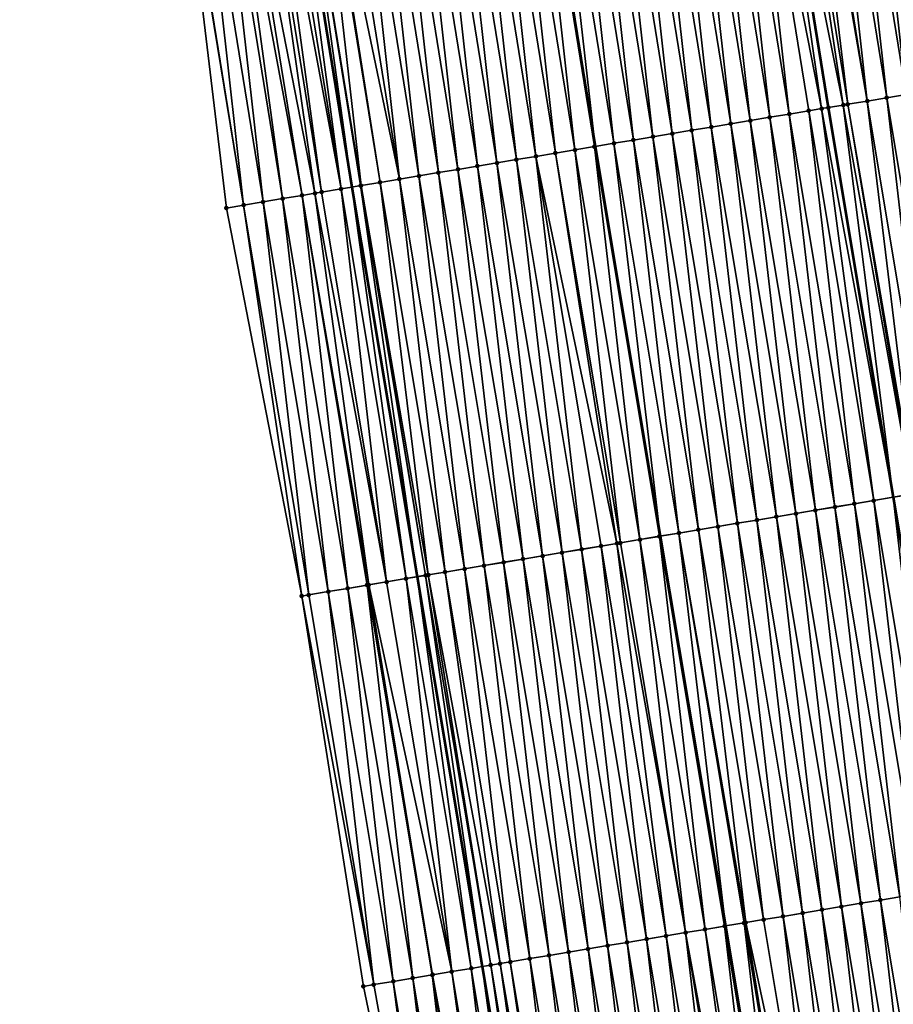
# Model space of a CAD drawing. Header units: feet. Extents: x 2007189 to 2022806, y 818621 to 837694.
# Tile 266 of 656: x 2011422 to 2011466, y 827306 to 827356. Entities that reach past the tile are written whole.
import ezdxf

# ---------------------------------------------------------------- set-up
doc = ezdxf.new("R2010")
doc.units = ezdxf.units.FT
doc.header["$MEASUREMENT"] = 0
for name, color, linetype, lineweight in [('EP_Travel Lane', 172, 'Continuous', 53), ('Road Shots', 141, 'Continuous', 100), ('Road X-Section', 40, 'Continuous', 13), ('STRIPING', 60, 'Continuous', 53)]:
    doc.layers.add(name, color=color, linetype=linetype, lineweight=lineweight)
doc.layers.add('I-77-MM17-21_SB-Surface-Border', color=7, linetype='Continuous')
doc.layers.add('I-77-MM17-21_SB-Surface-TIN', color=7, linetype='Continuous')

msp = doc.modelspace()

# ---------------------------------------------------------------- linework, layer by layer
at = {"layer": 'EP_Travel Lane'}
msp.add_polyline3d([(2011426.064, 827426.916, 310.794), (2011429.091, 827407.147, 310.802), (2011432.117, 827387.377, 310.828), (2011435.143, 827367.607, 310.851), (2011438.384, 827347.575, 310.855), (2011441.678, 827327.848, 310.845), (2011444.972, 827308.122, 310.868), (2011448.266, 827288.395, 310.946), (2011451.785, 827268.398, 311.017), (2011455.349, 827248.718, 311.053), (2011458.912, 827229.038, 311.106), (2011462.475, 827209.358, 311.148), (2011466.304, 827189.375, 311.196), (2011470.173, 827169.753, 311.222), (2011474.042, 827150.131, 311.281), (2011477.911, 827130.509, 311.393), (2011481.944, 827110.678, 311.453), (2011486.02, 827091.098, 311.535), (2011490.096, 827071.518, 311.642), (2011494.172, 827051.938, 311.763), (2011498.561, 827032.021, 311.834), (2011503.034, 827012.527, 311.925), (2011507.507, 826993.034, 312.024), (2011511.98, 826973.541, 312.131)], dxfattribs=at)
at = {"layer": 'I-77-MM17-21_SB-Surface-Border', "color": 3, "linetype": 'Continuous', "lineweight": -3}
msp.add_polyline3d([(2011508.502, 826972.753, 312.228), (2011503.139, 826992.045, 312.154), (2011499.054, 827011.626, 312.036), (2011494.003, 827030.988, 311.939), (2011490.004, 827051.071, 311.856), (2011485.577, 827070.578, 311.78), (2011481.447, 827090.147, 311.674), (2011478.28, 827109.916, 311.548), (2011474.77, 827129.89, 311.451), (2011470.246, 827149.383, 311.353), (2011466.741, 827169.077, 311.302), (2011463.038, 827188.732, 311.291), (2011457.694, 827208.493, 311.337), (2011454.198, 827228.185, 311.3), (2011450.314, 827247.807, 311.256), (2011447.416, 827267.607, 311.166), (2011443.058, 827287.525, 311.167), (2011438.967, 827307.119, 311.141), (2011435.842, 827326.874, 311.084), (2011432.027, 827346.514, 311.113), (2011429.61, 827366.757, 311.049), (2011426.783, 827386.558, 311.006), (2011425.4, 827406.58, 310.921), (2011421.567, 827426.226, 310.937)], dxfattribs=at)
at = {"layer": 'I-77-MM17-21_SB-Surface-TIN', "color": 128, "linetype": 'Continuous', "lineweight": -3}
for points in [[(2011468.409, 827352.588, 309.745), (2011466.215, 827372.379, 309.706), (2011465.226, 827372.227, 309.745)], [(2011465.45, 827352.094, 309.857), (2011463.249, 827371.924, 309.82), (2011462.261, 827371.772, 309.857)], [(2011466.436, 827352.259, 309.819), (2011464.238, 827372.076, 309.783), (2011463.249, 827371.924, 309.82)], [(2011465.45, 827352.094, 309.857), (2011466.436, 827352.259, 309.819), (2011463.249, 827371.924, 309.82)], [(2011467.423, 827352.424, 309.785), (2011465.226, 827372.227, 309.745), (2011464.238, 827372.076, 309.783)], [(2011466.436, 827352.259, 309.819), (2011467.423, 827352.424, 309.785), (2011464.238, 827372.076, 309.783)], [(2011467.423, 827352.424, 309.785), (2011468.409, 827352.588, 309.745), (2011465.226, 827372.227, 309.745)], [(2011462.153, 827351.544, 309.985), (2011459.296, 827371.317, 309.967), (2011458.307, 827371.165, 310)], [(2011463.25, 827351.727, 309.95), (2011460.284, 827371.468, 309.935), (2011459.296, 827371.317, 309.967)], [(2011463.25, 827351.727, 309.95), (2011459.296, 827371.317, 309.967), (2011462.491, 827351.6, 309.976)], [(2011462.153, 827351.544, 309.985), (2011462.491, 827351.6, 309.976), (2011459.296, 827371.317, 309.967)], [(2011463.477, 827351.765, 309.941), (2011461.089, 827371.592, 309.907), (2011460.284, 827371.468, 309.935)], [(2011463.25, 827351.727, 309.95), (2011463.477, 827351.765, 309.941), (2011460.284, 827371.468, 309.935)], [(2011464.464, 827351.93, 309.897), (2011461.273, 827371.62, 309.9), (2011461.089, 827371.592, 309.907)], [(2011463.477, 827351.765, 309.941), (2011464.464, 827351.93, 309.897), (2011461.089, 827371.592, 309.907)], [(2011464.464, 827351.93, 309.897), (2011462.261, 827371.772, 309.857), (2011461.273, 827371.62, 309.9)], [(2011464.464, 827351.93, 309.897), (2011465.45, 827352.094, 309.857), (2011462.261, 827371.772, 309.857)], [(2011458.546, 827350.942, 310.114), (2011456.33, 827370.861, 310.072), (2011455.342, 827370.709, 310.109)], [(2011459.532, 827351.106, 310.075), (2011457.319, 827371.013, 310.033), (2011456.33, 827370.861, 310.072)], [(2011458.546, 827350.942, 310.114), (2011459.532, 827351.106, 310.075), (2011456.33, 827370.861, 310.072)], [(2011460.518, 827351.271, 310.037), (2011458.307, 827371.165, 310), (2011457.319, 827371.013, 310.033)], [(2011459.532, 827351.106, 310.075), (2011460.518, 827351.271, 310.037), (2011457.319, 827371.013, 310.033)], [(2011460.518, 827351.271, 310.037), (2011461.505, 827351.436, 310.003), (2011458.307, 827371.165, 310)], [(2011461.505, 827351.436, 310.003), (2011462.153, 827351.544, 309.985), (2011458.307, 827371.165, 310)], [(2011455.587, 827350.447, 310.232), (2011453.365, 827370.406, 310.191), (2011452.377, 827370.254, 310.227)], [(2011456.573, 827350.612, 310.196), (2011454.354, 827370.558, 310.15), (2011453.365, 827370.406, 310.191)], [(2011455.587, 827350.447, 310.232), (2011456.573, 827350.612, 310.196), (2011453.365, 827370.406, 310.191)], [(2011457.559, 827350.777, 310.154), (2011455.342, 827370.709, 310.109), (2011454.354, 827370.558, 310.15)], [(2011456.573, 827350.612, 310.196), (2011457.559, 827350.777, 310.154), (2011454.354, 827370.558, 310.15)], [(2011457.559, 827350.777, 310.154), (2011458.546, 827350.942, 310.114), (2011455.342, 827370.709, 310.109)], [(2011451.641, 827349.789, 310.385), (2011449.412, 827369.799, 310.349), (2011448.423, 827369.647, 310.387)], [(2011452.627, 827349.953, 310.348), (2011450.4, 827369.95, 310.306), (2011449.412, 827369.799, 310.349)], [(2011451.641, 827349.789, 310.385), (2011452.627, 827349.953, 310.348), (2011449.412, 827369.799, 310.349)], [(2011453.614, 827350.118, 310.309), (2011451.388, 827370.102, 310.263), (2011450.4, 827369.95, 310.306)], [(2011452.627, 827349.953, 310.348), (2011453.614, 827350.118, 310.309), (2011450.4, 827369.95, 310.306)], [(2011454.6, 827350.283, 310.27), (2011452.377, 827370.254, 310.227), (2011451.388, 827370.102, 310.263)], [(2011453.614, 827350.118, 310.309), (2011454.6, 827350.283, 310.27), (2011451.388, 827370.102, 310.263)], [(2011454.6, 827350.283, 310.27), (2011455.587, 827350.447, 310.232), (2011452.377, 827370.254, 310.227)], [(2011448.682, 827349.295, 310.5), (2011446.446, 827369.343, 310.456), (2011445.458, 827369.191, 310.489)], [(2011449.668, 827349.459, 310.459), (2011447.435, 827369.495, 310.42), (2011446.446, 827369.343, 310.456)], [(2011448.682, 827349.295, 310.5), (2011449.668, 827349.459, 310.459), (2011446.446, 827369.343, 310.456)], [(2011450.655, 827349.624, 310.417), (2011447.477, 827369.501, 310.419), (2011447.435, 827369.495, 310.42)], [(2011449.668, 827349.459, 310.459), (2011450.655, 827349.624, 310.417), (2011447.435, 827369.495, 310.42)], [(2011448.423, 827369.647, 310.387), (2011447.477, 827369.501, 310.419), (2011450.696, 827349.631, 310.416)], [(2011450.655, 827349.624, 310.417), (2011450.696, 827349.631, 310.416), (2011447.477, 827369.501, 310.419)], [(2011451.641, 827349.789, 310.385), (2011448.423, 827369.647, 310.387), (2011450.696, 827349.631, 310.416)], [(2011445.723, 827348.801, 310.598), (2011443.481, 827368.888, 310.553), (2011442.493, 827368.736, 310.587)], [(2011446.709, 827348.965, 310.561), (2011444.47, 827369.04, 310.519), (2011443.481, 827368.888, 310.553)], [(2011445.723, 827348.801, 310.598), (2011446.709, 827348.965, 310.561), (2011443.481, 827368.888, 310.553)], [(2011447.696, 827349.13, 310.527), (2011445.458, 827369.191, 310.489), (2011444.47, 827369.04, 310.519)], [(2011446.709, 827348.965, 310.561), (2011447.696, 827349.13, 310.527), (2011444.47, 827369.04, 310.519)], [(2011447.696, 827349.13, 310.527), (2011448.682, 827349.295, 310.5), (2011445.458, 827369.191, 310.489)], [(2011442.764, 827348.307, 310.717), (2011440.516, 827368.432, 310.661), (2011439.527, 827368.281, 310.702)], [(2011443.75, 827348.471, 310.678), (2011441.504, 827368.584, 310.622), (2011440.516, 827368.432, 310.661)], [(2011442.764, 827348.307, 310.717), (2011443.75, 827348.471, 310.678), (2011440.516, 827368.432, 310.661)], [(2011444.737, 827348.636, 310.637), (2011442.493, 827368.736, 310.587), (2011441.504, 827368.584, 310.622)], [(2011443.75, 827348.471, 310.678), (2011444.737, 827348.636, 310.637), (2011441.504, 827368.584, 310.622)], [(2011444.737, 827348.636, 310.637), (2011445.723, 827348.801, 310.598), (2011442.493, 827368.736, 310.587)], [(2011438.846, 827347.653, 310.847), (2011436.562, 827367.825, 310.815), (2011435.574, 827367.673, 310.841)], [(2011439.805, 827347.813, 310.822), (2011436.664, 827367.841, 310.812), (2011436.562, 827367.825, 310.815)], [(2011438.846, 827347.653, 310.847), (2011439.805, 827347.813, 310.822), (2011436.562, 827367.825, 310.815)], [(2011440.791, 827347.977, 310.791), (2011437.551, 827367.977, 310.781), (2011436.664, 827367.841, 310.812)], [(2011439.805, 827347.813, 310.822), (2011440.791, 827347.977, 310.791), (2011436.664, 827367.841, 310.812)], [(2011440.791, 827347.977, 310.791), (2011438.539, 827368.129, 310.742), (2011437.551, 827367.977, 310.781)], [(2011441.778, 827348.142, 310.756), (2011439.527, 827368.281, 310.702), (2011438.539, 827368.129, 310.742)], [(2011440.791, 827347.977, 310.791), (2011441.778, 827348.142, 310.756), (2011438.539, 827368.129, 310.742)], [(2011441.778, 827348.142, 310.756), (2011442.764, 827348.307, 310.717), (2011439.527, 827368.281, 310.702)], [(2011436.508, 827347.262, 310.909), (2011433.597, 827367.37, 310.889), (2011432.609, 827367.218, 310.925)], [(2011436.846, 827347.319, 310.894), (2011434.102, 827367.447, 310.875), (2011433.597, 827367.37, 310.889)], [(2011436.508, 827347.262, 310.909), (2011436.846, 827347.319, 310.894), (2011433.597, 827367.37, 310.889)], [(2011437.832, 827347.483, 310.864), (2011434.585, 827367.522, 310.863), (2011434.102, 827367.447, 310.875)], [(2011436.846, 827347.319, 310.894), (2011437.832, 827347.483, 310.864), (2011434.102, 827367.447, 310.875)], [(2011437.832, 827347.483, 310.864), (2011435.143, 827367.607, 310.851), (2011434.585, 827367.522, 310.863)], [(2011435.574, 827367.673, 310.841), (2011435.143, 827367.607, 310.851), (2011438.384, 827347.575, 310.855)], [(2011437.832, 827347.483, 310.864), (2011438.384, 827347.575, 310.855), (2011435.143, 827367.607, 310.851)], [(2011438.819, 827347.648, 310.848), (2011435.574, 827367.673, 310.841), (2011438.384, 827347.575, 310.855)], [(2011438.819, 827347.648, 310.848), (2011438.846, 827347.653, 310.847), (2011435.574, 827367.673, 310.841)], [(2011432.901, 827346.66, 311.082), (2011430.632, 827366.914, 311.012), (2011429.643, 827366.763, 311.048)], [(2011433.887, 827346.825, 311.042), (2011431.62, 827367.066, 310.97), (2011430.632, 827366.914, 311.012)], [(2011432.901, 827346.66, 311.082), (2011433.887, 827346.825, 311.042), (2011430.632, 827366.914, 311.012)], [(2011434.873, 827346.989, 310.994), (2011432.134, 827367.145, 310.946), (2011431.62, 827367.066, 310.97)], [(2011433.887, 827346.825, 311.042), (2011434.873, 827346.989, 310.994), (2011431.62, 827367.066, 310.97)], [(2011435.86, 827347.154, 310.942), (2011432.609, 827367.218, 310.925), (2011432.134, 827367.145, 310.946)], [(2011434.873, 827346.989, 310.994), (2011435.86, 827347.154, 310.942), (2011432.134, 827367.145, 310.946)], [(2011435.86, 827347.154, 310.942), (2011436.508, 827347.262, 310.909), (2011432.609, 827367.218, 310.925)], [(2011432.901, 827346.66, 311.082), (2011429.643, 827366.763, 311.048), (2011429.61, 827366.757, 311.049)], [(2011432.027, 827346.514, 311.113), (2011432.901, 827346.66, 311.082), (2011429.61, 827366.757, 311.049)], [(2011466.879, 827332.056, 309.938), (2011464.464, 827351.93, 309.897), (2011463.477, 827351.765, 309.941)], [(2011467.758, 827332.203, 309.9), (2011465.45, 827352.094, 309.857), (2011464.464, 827351.93, 309.897)], [(2011466.879, 827332.056, 309.938), (2011467.758, 827332.203, 309.9), (2011464.464, 827351.93, 309.897)], [(2011468.744, 827332.367, 309.858), (2011466.436, 827352.259, 309.819), (2011465.45, 827352.094, 309.857)], [(2011467.758, 827332.203, 309.9), (2011468.744, 827332.367, 309.858), (2011465.45, 827352.094, 309.857)], [(2011463.813, 827331.544, 310.034), (2011461.505, 827351.436, 310.003), (2011460.518, 827351.271, 310.037)], [(2011464.799, 827331.709, 310.001), (2011462.153, 827351.544, 309.985), (2011461.505, 827351.436, 310.003)], [(2011463.813, 827331.544, 310.034), (2011464.799, 827331.709, 310.001), (2011461.505, 827351.436, 310.003)], [(2011462.153, 827351.544, 309.985), (2011465.785, 827331.873, 309.975), (2011462.491, 827351.6, 309.976)], [(2011464.799, 827331.709, 310.001), (2011465.785, 827331.873, 309.975), (2011462.153, 827351.544, 309.985)], [(2011463.25, 827351.727, 309.95), (2011462.491, 827351.6, 309.976), (2011465.785, 827331.873, 309.975)], [(2011466.772, 827332.038, 309.942), (2011463.477, 827351.765, 309.941), (2011463.25, 827351.727, 309.95)], [(2011466.772, 827332.038, 309.942), (2011463.25, 827351.727, 309.95), (2011465.785, 827331.873, 309.975)], [(2011466.772, 827332.038, 309.942), (2011466.879, 827332.056, 309.938), (2011463.477, 827351.765, 309.941)], [(2011460.853, 827331.05, 310.157), (2011458.546, 827350.942, 310.114), (2011457.559, 827350.777, 310.154)], [(2011461.84, 827331.215, 310.113), (2011459.532, 827351.106, 310.075), (2011458.546, 827350.942, 310.114)], [(2011460.853, 827331.05, 310.157), (2011461.84, 827331.215, 310.113), (2011458.546, 827350.942, 310.114)], [(2011462.826, 827331.379, 310.073), (2011460.518, 827351.271, 310.037), (2011459.532, 827351.106, 310.075)], [(2011461.84, 827331.215, 310.113), (2011462.826, 827331.379, 310.073), (2011459.532, 827351.106, 310.075)], [(2011462.826, 827331.379, 310.073), (2011463.813, 827331.544, 310.034), (2011460.518, 827351.271, 310.037)], [(2011457.894, 827330.556, 310.275), (2011455.587, 827350.447, 310.232), (2011454.6, 827350.283, 310.27)], [(2011458.881, 827330.721, 310.237), (2011456.573, 827350.612, 310.196), (2011455.587, 827350.447, 310.232)], [(2011457.894, 827330.556, 310.275), (2011458.881, 827330.721, 310.237), (2011455.587, 827350.447, 310.232)], [(2011459.867, 827330.885, 310.199), (2011457.559, 827350.777, 310.154), (2011456.573, 827350.612, 310.196)], [(2011458.881, 827330.721, 310.237), (2011459.867, 827330.885, 310.199), (2011456.573, 827350.612, 310.196)], [(2011459.867, 827330.885, 310.199), (2011460.853, 827331.05, 310.157), (2011457.559, 827350.777, 310.154)], [(2011454.935, 827330.062, 310.395), (2011452.627, 827349.953, 310.348), (2011451.641, 827349.789, 310.385)], [(2011455.922, 827330.227, 310.358), (2011453.614, 827350.118, 310.309), (2011452.627, 827349.953, 310.348)], [(2011454.935, 827330.062, 310.395), (2011455.922, 827330.227, 310.358), (2011452.627, 827349.953, 310.348)], [(2011456.908, 827330.391, 310.315), (2011454.6, 827350.283, 310.27), (2011453.614, 827350.118, 310.309)], [(2011455.922, 827330.227, 310.358), (2011456.908, 827330.391, 310.315), (2011453.614, 827350.118, 310.309)], [(2011456.908, 827330.391, 310.315), (2011457.894, 827330.556, 310.275), (2011454.6, 827350.283, 310.27)], [(2011451.976, 827329.568, 310.508), (2011449.668, 827349.459, 310.459), (2011448.682, 827349.295, 310.5)], [(2011452.963, 827329.733, 310.47), (2011450.655, 827349.624, 310.417), (2011449.668, 827349.459, 310.459)], [(2011451.976, 827329.568, 310.508), (2011452.963, 827329.733, 310.47), (2011449.668, 827349.459, 310.459)], [(2011453.949, 827329.897, 310.426), (2011450.696, 827349.631, 310.416), (2011450.655, 827349.624, 310.417)], [(2011452.963, 827329.733, 310.47), (2011453.949, 827329.897, 310.426), (2011450.655, 827349.624, 310.417)], [(2011451.641, 827349.789, 310.385), (2011450.696, 827349.631, 310.416), (2011453.991, 827329.904, 310.425)], [(2011453.949, 827329.897, 310.426), (2011453.991, 827329.904, 310.425), (2011450.696, 827349.631, 310.416)], [(2011454.935, 827330.062, 310.395), (2011451.641, 827349.789, 310.385), (2011453.991, 827329.904, 310.425)], [(2011449.017, 827329.074, 310.602), (2011446.709, 827348.965, 310.561), (2011445.723, 827348.801, 310.598)], [(2011450.004, 827329.239, 310.564), (2011447.696, 827349.13, 310.527), (2011446.709, 827348.965, 310.561)], [(2011449.017, 827329.074, 310.602), (2011450.004, 827329.239, 310.564), (2011446.709, 827348.965, 310.561)], [(2011451.798, 827329.538, 310.513), (2011448.682, 827349.295, 310.5), (2011447.696, 827349.13, 310.527)], [(2011450.004, 827329.239, 310.564), (2011450.99, 827329.403, 310.534), (2011447.696, 827349.13, 310.527)], [(2011450.99, 827329.403, 310.534), (2011451.798, 827329.538, 310.513), (2011447.696, 827349.13, 310.527)], [(2011451.798, 827329.538, 310.513), (2011451.976, 827329.568, 310.508), (2011448.682, 827349.295, 310.5)], [(2011446.058, 827328.58, 310.717), (2011443.75, 827348.471, 310.678), (2011442.764, 827348.307, 310.717)], [(2011447.045, 827328.744, 310.68), (2011444.737, 827348.636, 310.637), (2011443.75, 827348.471, 310.678)], [(2011446.058, 827328.58, 310.717), (2011447.045, 827328.744, 310.68), (2011443.75, 827348.471, 310.678)], [(2011448.031, 827328.909, 310.64), (2011445.723, 827348.801, 310.598), (2011444.737, 827348.636, 310.637)], [(2011447.045, 827328.744, 310.68), (2011448.031, 827328.909, 310.64), (2011444.737, 827348.636, 310.637)], [(2011448.031, 827328.909, 310.64), (2011449.017, 827329.074, 310.602), (2011445.723, 827348.801, 310.598)], [(2011443.099, 827328.086, 310.816), (2011440.791, 827347.977, 310.791), (2011439.805, 827347.813, 310.822)], [(2011444.086, 827328.25, 310.79), (2011441.778, 827348.142, 310.756), (2011440.791, 827347.977, 310.791)], [(2011443.099, 827328.086, 310.816), (2011444.086, 827328.25, 310.79), (2011440.791, 827347.977, 310.791)], [(2011445.072, 827328.415, 310.757), (2011442.764, 827348.307, 310.717), (2011441.778, 827348.142, 310.756)], [(2011444.086, 827328.25, 310.79), (2011445.072, 827328.415, 310.757), (2011441.778, 827348.142, 310.756)], [(2011445.072, 827328.415, 310.757), (2011446.058, 827328.58, 310.717), (2011442.764, 827348.307, 310.717)], [(2011440.14, 827327.592, 310.884), (2011437.832, 827347.483, 310.864), (2011436.846, 827347.319, 310.894)], [(2011441.127, 827327.756, 310.856), (2011438.384, 827347.575, 310.855), (2011437.832, 827347.483, 310.864)], [(2011440.14, 827327.592, 310.884), (2011441.127, 827327.756, 310.856), (2011437.832, 827347.483, 310.864)], [(2011438.819, 827347.648, 310.848), (2011438.384, 827347.575, 310.855), (2011441.678, 827327.848, 310.845)], [(2011441.127, 827327.756, 310.856), (2011441.678, 827327.848, 310.845), (2011438.384, 827347.575, 310.855)], [(2011442.113, 827327.921, 310.836), (2011438.846, 827347.653, 310.847), (2011438.819, 827347.648, 310.848)], [(2011442.113, 827327.921, 310.836), (2011438.819, 827347.648, 310.848), (2011441.678, 827327.848, 310.845)], [(2011442.245, 827327.943, 310.834), (2011439.805, 827347.813, 310.822), (2011438.846, 827347.653, 310.847)], [(2011442.113, 827327.921, 310.836), (2011442.245, 827327.943, 310.834), (2011438.846, 827347.653, 310.847)], [(2011442.245, 827327.943, 310.834), (2011443.099, 827328.086, 310.816), (2011439.805, 827347.813, 310.822)], [(2011437.181, 827327.098, 311.032), (2011434.873, 827346.989, 310.994), (2011433.887, 827346.825, 311.042)], [(2011438.168, 827327.262, 310.981), (2011435.86, 827347.154, 310.942), (2011434.873, 827346.989, 310.994)], [(2011437.181, 827327.098, 311.032), (2011438.168, 827327.262, 310.981), (2011434.873, 827346.989, 310.994)], [(2011439.232, 827327.44, 310.922), (2011436.508, 827347.262, 310.909), (2011435.86, 827347.154, 310.942)], [(2011438.168, 827327.262, 310.981), (2011439.154, 827327.427, 310.926), (2011435.86, 827347.154, 310.942)], [(2011439.154, 827327.427, 310.926), (2011439.232, 827327.44, 310.922), (2011435.86, 827347.154, 310.942)], [(2011440.14, 827327.592, 310.884), (2011436.846, 827347.319, 310.894), (2011436.508, 827347.262, 310.909)], [(2011439.232, 827327.44, 310.922), (2011440.14, 827327.592, 310.884), (2011436.508, 827347.262, 310.909)], [(2011435.842, 827326.874, 311.084), (2011432.901, 827346.66, 311.082), (2011432.027, 827346.514, 311.113)], [(2011436.195, 827326.933, 311.072), (2011433.887, 827346.825, 311.042), (2011432.901, 827346.66, 311.082)], [(2011435.842, 827326.874, 311.084), (2011436.195, 827326.933, 311.072), (2011432.901, 827346.66, 311.082)], [(2011436.195, 827326.933, 311.072), (2011437.181, 827327.098, 311.032), (2011433.887, 827346.825, 311.042)], [(2011466.772, 827332.038, 309.942), (2011465.785, 827331.873, 309.975), (2011469.079, 827312.147, 309.999)], [(2011466.12, 827311.653, 310.108), (2011463.813, 827331.544, 310.034), (2011462.826, 827331.379, 310.073)], [(2011467.107, 827311.817, 310.069), (2011464.799, 827331.709, 310.001), (2011463.813, 827331.544, 310.034)], [(2011466.12, 827311.653, 310.108), (2011467.107, 827311.817, 310.069), (2011463.813, 827331.544, 310.034)], [(2011468.093, 827311.982, 310.033), (2011465.785, 827331.873, 309.975), (2011464.799, 827331.709, 310.001)], [(2011467.107, 827311.817, 310.069), (2011468.093, 827311.982, 310.033), (2011464.799, 827331.709, 310.001)], [(2011468.093, 827311.982, 310.033), (2011469.079, 827312.147, 309.999), (2011465.785, 827331.873, 309.975)], [(2011463.161, 827311.159, 310.228), (2011460.853, 827331.05, 310.157), (2011459.867, 827330.885, 310.199)], [(2011464.148, 827311.323, 310.188), (2011461.84, 827331.215, 310.113), (2011460.853, 827331.05, 310.157)], [(2011463.161, 827311.159, 310.228), (2011464.148, 827311.323, 310.188), (2011460.853, 827331.05, 310.157)], [(2011465.134, 827311.488, 310.146), (2011462.826, 827331.379, 310.073), (2011461.84, 827331.215, 310.113)], [(2011464.148, 827311.323, 310.188), (2011465.134, 827311.488, 310.146), (2011461.84, 827331.215, 310.113)], [(2011465.134, 827311.488, 310.146), (2011466.12, 827311.653, 310.108), (2011462.826, 827331.379, 310.073)], [(2011460.202, 827310.664, 310.346), (2011457.894, 827330.556, 310.275), (2011456.908, 827330.391, 310.315)], [(2011461.189, 827310.829, 310.307), (2011458.881, 827330.721, 310.237), (2011457.894, 827330.556, 310.275)], [(2011460.202, 827310.664, 310.346), (2011461.189, 827310.829, 310.307), (2011457.894, 827330.556, 310.275)], [(2011462.175, 827310.994, 310.266), (2011459.867, 827330.885, 310.199), (2011458.881, 827330.721, 310.237)], [(2011461.189, 827310.829, 310.307), (2011462.175, 827310.994, 310.266), (2011458.881, 827330.721, 310.237)], [(2011462.175, 827310.994, 310.266), (2011463.161, 827311.159, 310.228), (2011459.867, 827330.885, 310.199)], [(2011454.935, 827330.062, 310.395), (2011453.991, 827329.904, 310.425), (2011457.285, 827310.177, 310.449)], [(2011458.315, 827310.349, 310.422), (2011455.922, 827330.227, 310.358), (2011454.935, 827330.062, 310.395)], [(2011458.23, 827310.335, 310.424), (2011454.935, 827330.062, 310.395), (2011457.285, 827310.177, 310.449)], [(2011458.23, 827310.335, 310.424), (2011458.315, 827310.349, 310.422), (2011454.935, 827330.062, 310.395)], [(2011459.216, 827310.5, 310.393), (2011456.908, 827330.391, 310.315), (2011455.922, 827330.227, 310.358)], [(2011458.315, 827310.349, 310.422), (2011459.216, 827310.5, 310.393), (2011455.922, 827330.227, 310.358)], [(2011459.216, 827310.5, 310.393), (2011460.202, 827310.664, 310.346), (2011456.908, 827330.391, 310.315)], [(2011454.284, 827309.676, 310.554), (2011451.798, 827329.538, 310.513), (2011450.99, 827329.403, 310.534)], [(2011455.271, 827309.841, 310.529), (2011451.976, 827329.568, 310.508), (2011451.798, 827329.538, 310.513)], [(2011454.284, 827309.676, 310.554), (2011455.271, 827309.841, 310.529), (2011451.798, 827329.538, 310.513)], [(2011455.271, 827309.841, 310.529), (2011452.963, 827329.733, 310.47), (2011451.976, 827329.568, 310.508)], [(2011456.257, 827310.006, 310.497), (2011453.949, 827329.897, 310.426), (2011452.963, 827329.733, 310.47)], [(2011455.271, 827309.841, 310.529), (2011456.257, 827310.006, 310.497), (2011452.963, 827329.733, 310.47)], [(2011457.243, 827310.17, 310.45), (2011453.991, 827329.904, 310.425), (2011453.949, 827329.897, 310.426)], [(2011456.257, 827310.006, 310.497), (2011457.243, 827310.17, 310.45), (2011453.949, 827329.897, 310.426)], [(2011457.243, 827310.17, 310.45), (2011457.285, 827310.177, 310.449), (2011453.991, 827329.904, 310.425)], [(2011451.325, 827309.182, 310.661), (2011449.017, 827329.074, 310.602), (2011448.031, 827328.909, 310.64)], [(2011452.312, 827309.347, 310.623), (2011450.004, 827329.239, 310.564), (2011449.017, 827329.074, 310.602)], [(2011451.325, 827309.182, 310.661), (2011452.312, 827309.347, 310.623), (2011449.017, 827329.074, 310.602)], [(2011453.298, 827309.512, 310.588), (2011450.99, 827329.403, 310.534), (2011450.004, 827329.239, 310.564)], [(2011452.312, 827309.347, 310.623), (2011453.298, 827309.512, 310.588), (2011450.004, 827329.239, 310.564)], [(2011453.298, 827309.512, 310.588), (2011454.284, 827309.676, 310.554), (2011450.99, 827329.403, 310.534)], [(2011448.366, 827308.688, 310.766), (2011446.058, 827328.58, 310.717), (2011445.072, 827328.415, 310.757)], [(2011449.353, 827308.853, 310.733), (2011447.045, 827328.744, 310.68), (2011446.058, 827328.58, 310.717)], [(2011448.366, 827308.688, 310.766), (2011449.353, 827308.853, 310.733), (2011446.058, 827328.58, 310.717)], [(2011450.339, 827309.018, 310.698), (2011448.031, 827328.909, 310.64), (2011447.045, 827328.744, 310.68)], [(2011449.353, 827308.853, 310.733), (2011450.339, 827309.018, 310.698), (2011447.045, 827328.744, 310.68)], [(2011450.339, 827309.018, 310.698), (2011451.325, 827309.182, 310.661), (2011448.031, 827328.909, 310.64)], [(2011445.407, 827308.194, 310.855), (2011442.245, 827327.943, 310.834), (2011442.113, 827327.921, 310.836)], [(2011445.885, 827308.274, 310.844), (2011443.099, 827328.086, 310.816), (2011442.245, 827327.943, 310.834)], [(2011445.407, 827308.194, 310.855), (2011445.885, 827308.274, 310.844), (2011442.245, 827327.943, 310.834)], [(2011446.393, 827308.359, 310.829), (2011444.086, 827328.25, 310.79), (2011443.099, 827328.086, 310.816)], [(2011445.885, 827308.274, 310.844), (2011446.393, 827308.359, 310.829), (2011443.099, 827328.086, 310.816)], [(2011447.38, 827308.524, 310.798), (2011445.072, 827328.415, 310.757), (2011444.086, 827328.25, 310.79)], [(2011446.393, 827308.359, 310.829), (2011447.38, 827308.524, 310.798), (2011444.086, 827328.25, 310.79)], [(2011447.38, 827308.524, 310.798), (2011448.366, 827308.688, 310.766), (2011445.072, 827328.415, 310.757)], [(2011441.462, 827307.536, 311.016), (2011439.154, 827327.427, 310.926), (2011438.168, 827327.262, 310.981)], [(2011442.469, 827307.704, 310.963), (2011439.232, 827327.44, 310.922), (2011439.154, 827327.427, 310.926)], [(2011441.462, 827307.536, 311.016), (2011442.448, 827307.7, 310.964), (2011439.154, 827327.427, 310.926)], [(2011442.448, 827307.7, 310.964), (2011442.469, 827307.704, 310.963), (2011439.154, 827327.427, 310.926)], [(2011443.434, 827307.865, 310.922), (2011440.14, 827327.592, 310.884), (2011439.232, 827327.44, 310.922)], [(2011442.469, 827307.704, 310.963), (2011443.434, 827307.865, 310.922), (2011439.232, 827327.44, 310.922)], [(2011443.434, 827307.865, 310.922), (2011441.127, 827327.756, 310.856), (2011440.14, 827327.592, 310.884)], [(2011444.421, 827308.03, 310.883), (2011441.678, 827327.848, 310.845), (2011441.127, 827327.756, 310.856)], [(2011443.434, 827307.865, 310.922), (2011444.421, 827308.03, 310.883), (2011441.127, 827327.756, 310.856)], [(2011442.113, 827327.921, 310.836), (2011441.678, 827327.848, 310.845), (2011444.972, 827308.122, 310.868)], [(2011444.421, 827308.03, 310.883), (2011444.972, 827308.122, 310.868), (2011441.678, 827327.848, 310.845)], [(2011445.407, 827308.194, 310.855), (2011442.113, 827327.921, 310.836), (2011444.972, 827308.122, 310.868)], [(2011439.489, 827307.206, 311.123), (2011436.195, 827326.933, 311.072), (2011435.842, 827326.874, 311.084)], [(2011439.489, 827307.206, 311.123), (2011437.181, 827327.098, 311.032), (2011436.195, 827326.933, 311.072)], [(2011440.475, 827307.371, 311.077), (2011438.168, 827327.262, 310.981), (2011437.181, 827327.098, 311.032)], [(2011439.489, 827307.206, 311.123), (2011440.475, 827307.371, 311.077), (2011437.181, 827327.098, 311.032)], [(2011440.475, 827307.371, 311.077), (2011441.462, 827307.536, 311.016), (2011438.168, 827327.262, 310.981)], [(2011438.967, 827307.119, 311.141), (2011439.489, 827307.206, 311.123), (2011435.842, 827326.874, 311.084)], [(2011467.442, 827291.596, 310.218), (2011465.134, 827311.488, 310.146), (2011464.148, 827311.323, 310.188)], [(2011468.428, 827291.761, 310.175), (2011466.12, 827311.653, 310.108), (2011465.134, 827311.488, 310.146)], [(2011467.442, 827291.596, 310.218), (2011468.428, 827291.761, 310.175), (2011465.134, 827311.488, 310.146)], [(2011464.483, 827291.102, 310.339), (2011462.175, 827310.994, 310.266), (2011461.189, 827310.829, 310.307)], [(2011465.469, 827291.267, 310.298), (2011463.161, 827311.159, 310.228), (2011462.175, 827310.994, 310.266)], [(2011464.483, 827291.102, 310.339), (2011465.469, 827291.267, 310.298), (2011462.175, 827310.994, 310.266)], [(2011466.456, 827291.432, 310.258), (2011464.148, 827311.323, 310.188), (2011463.161, 827311.159, 310.228)], [(2011465.469, 827291.267, 310.298), (2011466.456, 827291.432, 310.258), (2011463.161, 827311.159, 310.228)], [(2011466.456, 827291.432, 310.258), (2011467.442, 827291.596, 310.218), (2011464.148, 827311.323, 310.188)], [(2011462.51, 827290.773, 310.43), (2011459.216, 827310.5, 310.393), (2011458.315, 827310.349, 310.422)], [(2011462.51, 827290.773, 310.43), (2011460.202, 827310.664, 310.346), (2011459.216, 827310.5, 310.393)], [(2011463.497, 827290.938, 310.383), (2011461.189, 827310.829, 310.307), (2011460.202, 827310.664, 310.346)], [(2011462.51, 827290.773, 310.43), (2011463.497, 827290.938, 310.383), (2011460.202, 827310.664, 310.346)], [(2011463.497, 827290.938, 310.383), (2011464.483, 827291.102, 310.339), (2011461.189, 827310.829, 310.307)], [(2011458.897, 827290.17, 310.562), (2011456.257, 827310.006, 310.497), (2011455.271, 827309.841, 310.529)], [(2011459.551, 827290.279, 310.54), (2011457.243, 827310.17, 310.45), (2011456.257, 827310.006, 310.497)], [(2011458.897, 827290.17, 310.562), (2011459.551, 827290.279, 310.54), (2011456.257, 827310.006, 310.497)], [(2011460.538, 827290.444, 310.495), (2011457.285, 827310.177, 310.449), (2011457.243, 827310.17, 310.45)], [(2011459.551, 827290.279, 310.54), (2011460.538, 827290.444, 310.495), (2011457.243, 827310.17, 310.45)], [(2011458.23, 827310.335, 310.424), (2011457.285, 827310.177, 310.449), (2011460.579, 827290.451, 310.494)], [(2011460.538, 827290.444, 310.495), (2011460.579, 827290.451, 310.494), (2011457.285, 827310.177, 310.449)], [(2011461.524, 827290.608, 310.462), (2011458.315, 827310.349, 310.422), (2011458.23, 827310.335, 310.424)], [(2011461.524, 827290.608, 310.462), (2011458.23, 827310.335, 310.424), (2011460.579, 827290.451, 310.494)], [(2011461.524, 827290.608, 310.462), (2011462.51, 827290.773, 310.43), (2011458.315, 827310.349, 310.422)], [(2011455.606, 827289.62, 310.666), (2011453.298, 827309.512, 310.588), (2011452.312, 827309.347, 310.623)], [(2011456.592, 827289.785, 310.629), (2011454.284, 827309.676, 310.554), (2011453.298, 827309.512, 310.588)], [(2011455.606, 827289.62, 310.666), (2011456.592, 827289.785, 310.629), (2011453.298, 827309.512, 310.588)], [(2011457.579, 827289.95, 310.596), (2011455.271, 827309.841, 310.529), (2011454.284, 827309.676, 310.554)], [(2011456.592, 827289.785, 310.629), (2011457.579, 827289.95, 310.596), (2011454.284, 827309.676, 310.554)], [(2011457.579, 827289.95, 310.596), (2011458.565, 827290.114, 310.57), (2011455.271, 827309.841, 310.529)], [(2011458.565, 827290.114, 310.57), (2011458.897, 827290.17, 310.562), (2011455.271, 827309.841, 310.529)], [(2011452.647, 827289.126, 310.789), (2011450.339, 827309.018, 310.698), (2011449.353, 827308.853, 310.733)], [(2011453.633, 827289.291, 310.749), (2011451.325, 827309.182, 310.661), (2011450.339, 827309.018, 310.698)], [(2011452.647, 827289.126, 310.789), (2011453.633, 827289.291, 310.749), (2011450.339, 827309.018, 310.698)], [(2011454.619, 827289.456, 310.707), (2011452.312, 827309.347, 310.623), (2011451.325, 827309.182, 310.661)], [(2011453.633, 827289.291, 310.749), (2011454.619, 827289.456, 310.707), (2011451.325, 827309.182, 310.661)], [(2011454.619, 827289.456, 310.707), (2011455.606, 827289.62, 310.666), (2011452.312, 827309.347, 310.623)], [(2011449.688, 827288.632, 310.907), (2011447.38, 827308.524, 310.798), (2011446.393, 827308.359, 310.829)], [(2011450.674, 827288.797, 310.868), (2011448.366, 827308.688, 310.766), (2011447.38, 827308.524, 310.798)], [(2011449.688, 827288.632, 310.907), (2011450.674, 827288.797, 310.868), (2011447.38, 827308.524, 310.798)], [(2011451.66, 827288.962, 310.827), (2011449.353, 827308.853, 310.733), (2011448.366, 827308.688, 310.766)], [(2011450.674, 827288.797, 310.868), (2011451.66, 827288.962, 310.827), (2011448.366, 827308.688, 310.766)], [(2011451.66, 827288.962, 310.827), (2011452.647, 827289.126, 310.789), (2011449.353, 827308.853, 310.733)], [(2011446.729, 827288.138, 310.995), (2011444.421, 827308.03, 310.883), (2011443.434, 827307.865, 310.922)], [(2011447.715, 827288.303, 310.96), (2011444.972, 827308.122, 310.868), (2011444.421, 827308.03, 310.883)], [(2011446.729, 827288.138, 310.995), (2011447.715, 827288.303, 310.96), (2011444.421, 827308.03, 310.883)], [(2011445.407, 827308.194, 310.855), (2011444.972, 827308.122, 310.868), (2011448.266, 827288.395, 310.946)], [(2011447.715, 827288.303, 310.96), (2011448.266, 827288.395, 310.946), (2011444.972, 827308.122, 310.868)], [(2011448.701, 827288.467, 310.935), (2011445.885, 827308.274, 310.844), (2011445.407, 827308.194, 310.855)], [(2011448.701, 827288.467, 310.935), (2011445.407, 827308.194, 310.855), (2011448.266, 827288.395, 310.946)], [(2011449.279, 827288.564, 310.919), (2011446.393, 827308.359, 310.829), (2011445.885, 827308.274, 310.844)], [(2011448.701, 827288.467, 310.935), (2011449.279, 827288.564, 310.919), (2011445.885, 827308.274, 310.844)], [(2011449.279, 827288.564, 310.919), (2011449.688, 827288.632, 310.907), (2011446.393, 827308.359, 310.829)], [(2011443.77, 827287.644, 311.141), (2011441.462, 827307.536, 311.016), (2011440.475, 827307.371, 311.077)], [(2011444.756, 827287.809, 311.093), (2011442.448, 827307.7, 310.964), (2011441.462, 827307.536, 311.016)], [(2011443.77, 827287.644, 311.141), (2011444.756, 827287.809, 311.093), (2011441.462, 827307.536, 311.016)], [(2011445.742, 827287.973, 311.042), (2011442.469, 827307.704, 310.963), (2011442.448, 827307.7, 310.964)], [(2011444.756, 827287.809, 311.093), (2011445.742, 827287.973, 311.042), (2011442.448, 827307.7, 310.964)], [(2011446.113, 827288.035, 311.023), (2011443.434, 827307.865, 310.922), (2011442.469, 827307.704, 310.963)], [(2011445.742, 827287.973, 311.042), (2011446.113, 827288.035, 311.023), (2011442.469, 827307.704, 310.963)], [(2011446.113, 827288.035, 311.023), (2011446.729, 827288.138, 310.995), (2011443.434, 827307.865, 310.922)], [(2011443.058, 827287.525, 311.167), (2011439.489, 827307.206, 311.123), (2011438.967, 827307.119, 311.141)], [(2011443.058, 827287.525, 311.167), (2011440.475, 827307.371, 311.077), (2011439.489, 827307.206, 311.123)], [(2011443.058, 827287.525, 311.167), (2011443.77, 827287.644, 311.141), (2011440.475, 827307.371, 311.077)]]:
    msp.add_3dface(points, dxfattribs=at)
at = {"layer": 'Road Shots', "lineweight": 100}
for p in [(2011464.464, 827351.93, 309.897), (2011465.45, 827352.094, 309.857), (2011461.505, 827351.436, 310.003), (2011462.153, 827351.544, 309.985), (2011462.491, 827351.6, 309.976), (2011463.25, 827351.727, 309.95), (2011463.477, 827351.765, 309.941), (2011458.546, 827350.942, 310.114), (2011459.532, 827351.106, 310.075), (2011460.518, 827351.271, 310.037), (2011455.587, 827350.447, 310.232), (2011456.573, 827350.612, 310.196), (2011457.559, 827350.777, 310.154), (2011452.627, 827349.953, 310.348), (2011453.614, 827350.118, 310.309), (2011454.6, 827350.283, 310.27), (2011449.668, 827349.459, 310.459), (2011450.655, 827349.624, 310.417), (2011451.641, 827349.789, 310.385), (2011446.709, 827348.965, 310.561), (2011447.696, 827349.13, 310.527), (2011448.682, 827349.295, 310.5), (2011443.75, 827348.471, 310.678), (2011444.737, 827348.636, 310.637), (2011445.723, 827348.801, 310.598), (2011440.791, 827347.977, 310.791), (2011441.778, 827348.142, 310.756), (2011442.764, 827348.307, 310.717), (2011437.832, 827347.483, 310.864), (2011438.819, 827347.648, 310.848), (2011438.846, 827347.653, 310.847), (2011439.805, 827347.813, 310.822), (2011434.873, 827346.989, 310.994), (2011435.86, 827347.154, 310.942), (2011436.508, 827347.262, 310.909), (2011436.846, 827347.319, 310.894), (2011432.027, 827346.514, 311.113), (2011432.901, 827346.66, 311.082), (2011433.887, 827346.825, 311.042), (2011463.813, 827331.544, 310.034), (2011464.799, 827331.709, 310.001), (2011460.853, 827331.05, 310.157), (2011461.84, 827331.215, 310.113), (2011462.826, 827331.379, 310.073), (2011457.894, 827330.556, 310.275), (2011458.881, 827330.721, 310.237), (2011459.867, 827330.885, 310.199), (2011454.935, 827330.062, 310.395), (2011455.922, 827330.227, 310.358), (2011456.908, 827330.391, 310.315), (2011451.798, 827329.538, 310.513), (2011451.976, 827329.568, 310.508), (2011452.963, 827329.733, 310.47), (2011453.949, 827329.897, 310.426), (2011449.017, 827329.074, 310.602), (2011450.004, 827329.239, 310.564), (2011450.99, 827329.403, 310.534), (2011446.058, 827328.58, 310.717), (2011447.045, 827328.744, 310.68), (2011448.031, 827328.909, 310.64), (2011442.245, 827327.943, 310.834), (2011443.099, 827328.086, 310.816), (2011444.086, 827328.25, 310.79), (2011445.072, 827328.415, 310.757), (2011439.154, 827327.427, 310.926), (2011439.232, 827327.44, 310.922), (2011440.14, 827327.592, 310.884), (2011441.127, 827327.756, 310.856), (2011442.113, 827327.921, 310.836), (2011436.195, 827326.933, 311.072), (2011437.181, 827327.098, 311.032), (2011438.168, 827327.262, 310.981), (2011435.842, 827326.874, 311.084), (2011465.134, 827311.488, 310.146), (2011462.175, 827310.994, 310.266), (2011463.161, 827311.159, 310.228), (2011464.148, 827311.323, 310.188), (2011459.216, 827310.5, 310.393), (2011460.202, 827310.664, 310.346), (2011461.189, 827310.829, 310.307), (2011456.257, 827310.006, 310.497), (2011457.243, 827310.17, 310.45), (2011458.23, 827310.335, 310.424), (2011458.315, 827310.349, 310.422), (2011453.298, 827309.512, 310.588), (2011454.284, 827309.676, 310.554), (2011455.271, 827309.841, 310.529), (2011450.339, 827309.018, 310.698), (2011451.325, 827309.182, 310.661), (2011452.312, 827309.347, 310.623), (2011447.38, 827308.524, 310.798), (2011448.366, 827308.688, 310.766), (2011449.353, 827308.853, 310.733), (2011444.421, 827308.03, 310.883), (2011445.407, 827308.194, 310.855), (2011445.885, 827308.274, 310.844), (2011446.393, 827308.359, 310.829), (2011441.462, 827307.536, 311.016), (2011442.448, 827307.7, 310.964), (2011442.469, 827307.704, 310.963), (2011443.434, 827307.865, 310.922), (2011438.967, 827307.119, 311.141), (2011439.489, 827307.206, 311.123), (2011440.475, 827307.371, 311.077)]:
    msp.add_point(p, dxfattribs=at)
at = {"layer": 'Road X-Section', "extrusion": (0.164713, -0.986341, 0.000919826), "flags": 128}
for points, elevation in [([(2120282.612, 755.132), (2120281.612, 755.18), (2120280.612, 755.222), (2120279.612, 755.267), (2120278.612, 755.313), (2120277.612, 755.351), (2120276.965, 755.37), (2120276.612, 755.378), (2120275.96, 755.403), (2120275.612, 755.425), (2120274.612, 755.467), (2120273.612, 755.504), (2120272.612, 755.541), (2120271.612, 755.581), (2120270.612, 755.618), (2120269.612, 755.658), (2120268.612, 755.693), (2120267.612, 755.73), (2120266.612, 755.771), (2120265.612, 755.815), (2120265.381, 755.824), (2120264.612, 755.85), (2120264.269, 755.859), (2120263.612, 755.877), (2120262.612, 755.91), (2120261.612, 755.949), (2120260.612, 755.988), (2120259.612, 756.028), (2120258.612, 756.069), (2120257.612, 756.106), (2120256.612, 756.144), (2120255.612, 756.183), (2120254.612, 756.222), (2120253.612, 756.259), (2120252.612, 756.291), (2120251.612, 756.333), (2120250.612, 756.373), (2120249.612, 756.401), (2120248.612, 756.435), (2120247.612, 756.472), (2120246.612, 756.511), (2120245.612, 756.552), (2120244.612, 756.59), (2120243.612, 756.629), (2120242.612, 756.664), (2120241.612, 756.696), (2120240.639, 756.721), (2120240.612, 756.721), (2120239.612, 756.738), (2120238.612, 756.768), (2120238.269, 756.783), (2120237.612, 756.816), (2120236.612, 756.868), (2120235.612, 756.916), (2120234.612, 756.956), (2120233.726, 756.987)], -484736.552), ([(2120283.609, 755.058), (2120282.609, 755.105), (2120281.609, 755.152), (2120280.609, 755.197), (2120279.609, 755.241), (2120278.609, 755.293), (2120278.379, 755.298), (2120277.609, 755.322), (2120277.459, 755.33), (2120276.609, 755.372), (2120276.553, 755.373), (2120275.683, 755.404), (2120275.609, 755.409), (2120274.987, 755.445), (2120274.609, 755.458), (2120273.609, 755.492), (2120272.609, 755.532), (2120271.609, 755.571), (2120270.609, 755.608), (2120269.609, 755.647), (2120268.609, 755.684), (2120267.609, 755.719), (2120266.609, 755.761), (2120265.609, 755.805), (2120264.609, 755.836), (2120263.609, 755.87), (2120262.609, 755.906), (2120261.609, 755.945), (2120260.609, 755.983), (2120259.609, 756.025), (2120258.609, 756.065), (2120257.609, 756.103), (2120256.609, 756.144), (2120255.609, 756.183), (2120254.609, 756.23), (2120253.695, 756.259), (2120253.609, 756.261), (2120252.609, 756.287), (2120251.609, 756.334), (2120250.609, 756.366), (2120249.609, 756.391), (2120248.609, 756.425), (2120247.609, 756.46), (2120246.609, 756.498), (2120245.609, 756.535), (2120244.609, 756.57), (2120243.609, 756.603), (2120242.609, 756.635), (2120241.609, 756.666), (2120241.093, 756.68), (2120240.609, 756.692), (2120239.609, 756.72), (2120238.609, 756.759), (2120237.631, 756.8), (2120237.609, 756.801), (2120236.609, 756.853), (2120235.609, 756.914), (2120234.609, 756.96), (2120234.081, 756.978)], -484696.562)]:
    msp.add_lwpolyline(points, dxfattribs=dict(at, elevation=elevation))
at = {"layer": 'Road X-Section', "extrusion": (0.164713, -0.986341, 0.000919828), "elevation": -484716.571, "flags": 128}
msp.add_lwpolyline([(2120282.607, 755.108), (2120281.607, 755.157), (2120280.607, 755.206), (2120279.607, 755.252), (2120278.611, 755.296), (2120278.607, 755.296), (2120277.607, 755.32), (2120276.607, 755.363), (2120275.756, 755.396), (2120275.607, 755.407), (2120274.607, 755.454), (2120273.607, 755.489), (2120272.607, 755.527), (2120271.607, 755.564), (2120270.607, 755.601), (2120269.607, 755.639), (2120268.607, 755.677), (2120267.607, 755.714), (2120266.607, 755.756), (2120265.716, 755.794), (2120265.607, 755.798), (2120264.607, 755.831), (2120263.607, 755.857), (2120262.607, 755.89), (2120261.607, 755.929), (2120260.607, 755.969), (2120259.607, 756.013), (2120258.607, 756.055), (2120257.607, 756.093), (2120256.607, 756.131), (2120255.607, 756.171), (2120254.607, 756.214), (2120253.607, 756.251), (2120252.607, 756.282), (2120251.607, 756.326), (2120250.607, 756.364), (2120250.426, 756.369), (2120249.607, 756.39), (2120248.607, 756.42), (2120247.607, 756.458), (2120246.607, 756.496), (2120245.607, 756.536), (2120244.607, 756.573), (2120243.607, 756.613), (2120242.607, 756.646), (2120241.607, 756.672), (2120240.741, 756.69), (2120240.607, 756.692), (2120239.607, 756.712), (2120238.607, 756.74), (2120237.686, 756.778), (2120237.607, 756.782), (2120236.607, 756.837), (2120235.607, 756.888), (2120234.607, 756.928), (2120234.25, 756.94)], dxfattribs=at)
at = {"layer": 'STRIPING'}
for points in [[(2011450.186, 827430.621, 309.909), (2011453.222, 827410.853, 309.926), (2011456.259, 827391.085, 309.95), (2011459.296, 827371.317, 309.967), (2011462.491, 827351.6, 309.976), (2011465.785, 827331.873, 309.975), (2011469.079, 827312.147, 309.999), (2011472.374, 827292.42, 310.031), (2011475.833, 827272.749, 310.082), (2011479.396, 827253.069, 310.122), (2011482.96, 827233.39, 310.176), (2011486.523, 827213.71, 310.233), (2011490.271, 827194.096, 310.278), (2011494.139, 827174.474, 310.311), (2011498.006, 827154.851, 310.357), (2011501.873, 827135.229, 310.452), (2011505.862, 827115.653, 310.535), (2011509.938, 827096.073, 310.63), (2011514.014, 827076.493, 310.739), (2011518.09, 827056.913, 310.845), (2011522.367, 827037.413, 310.942), (2011526.789, 827017.908, 311.053), (2011531.211, 826998.403, 311.173), (2011535.633, 826978.899, 311.282)], [(2011438.364, 827428.805, 310.362), (2011441.401, 827409.037, 310.382), (2011444.439, 827389.269, 310.404), (2011447.477, 827369.501, 310.419), (2011450.696, 827349.631, 310.416), (2011453.991, 827329.904, 310.425), (2011457.285, 827310.177, 310.449), (2011460.579, 827290.451, 310.494), (2011464.068, 827270.62, 310.548), (2011467.631, 827250.94, 310.594), (2011471.194, 827231.261, 310.644), (2011474.758, 827211.581, 310.693), (2011478.545, 827191.787, 310.738), (2011482.414, 827172.164, 310.776), (2011486.282, 827152.542, 310.825), (2011490.15, 827132.92, 310.929), (2011494.16, 827113.219, 311.008), (2011498.236, 827093.639, 311.1), (2011502.312, 827074.059, 311.202), (2011506.388, 827054.479, 311.306), (2011510.69, 827034.768, 311.393), (2011515.087, 827015.257, 311.49), (2011519.483, 826995.747, 311.619), (2011523.879, 826976.236, 311.737)]]:
    msp.add_polyline3d(points, dxfattribs=at)

doc.saveas('drawing.dxf')
